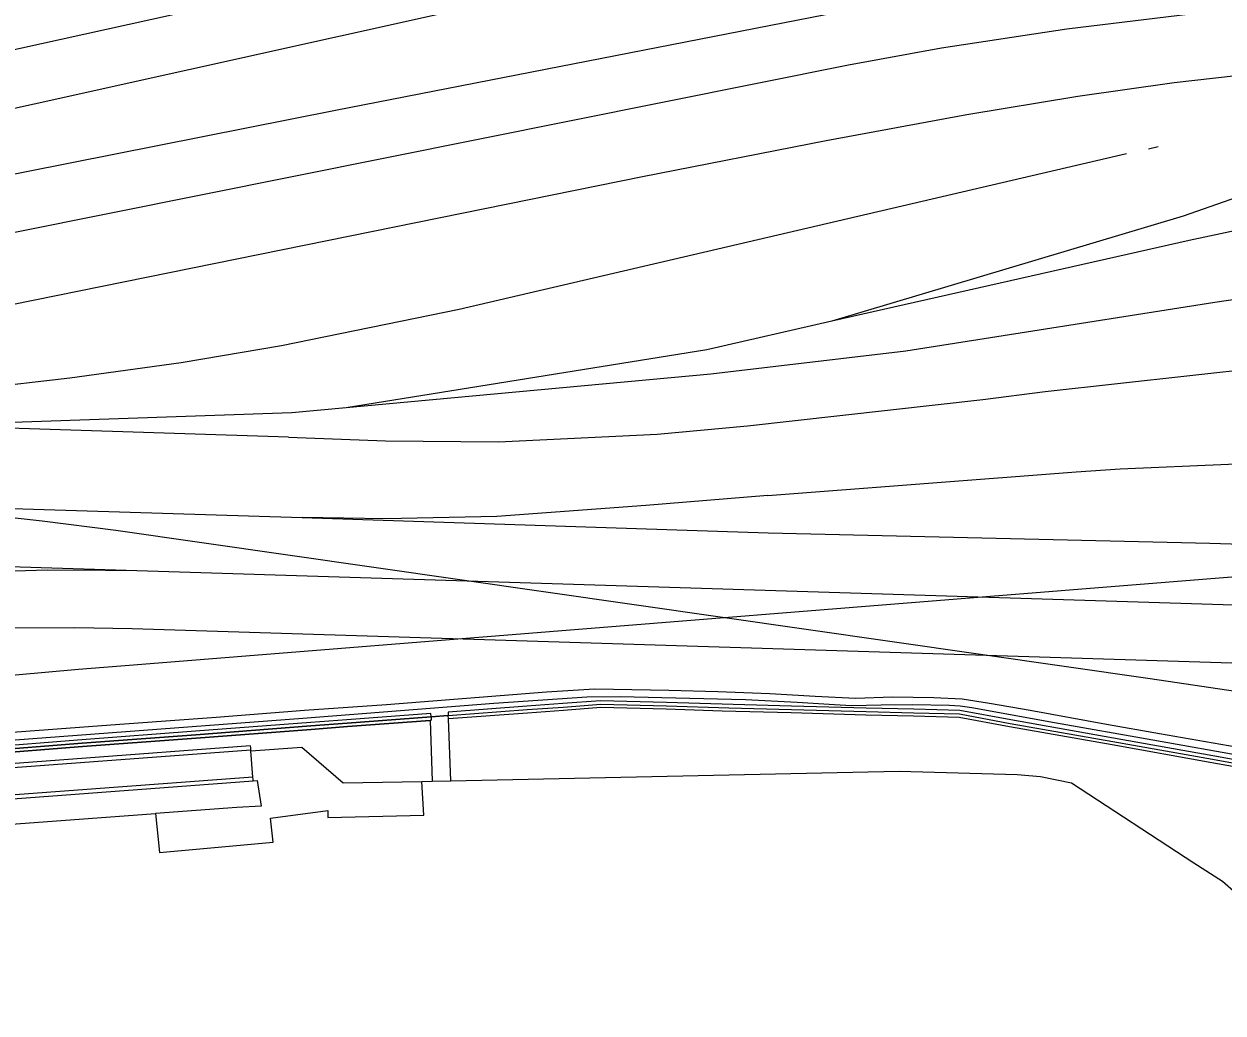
# Model space of a CAD drawing. Extents: x 161477 to 163040, y 383680 to 384868.
# Drawn here: x 162435.8 to 162529.4, y 383891.8 to 383969 of the extents above; entities that cross this region are included whole.
import ezdxf

# ---------------------------------------------------------------- set-up
doc = ezdxf.new("R2010")
doc.units = 0
for name, color, linetype in [('IMGEO_Geluidsscherm', 7, 'Continuous'), ('IMGEO_Muur', 7, 'Continuous'), ('IMGEO_Spoor', 7, 'Continuous'), ('IMGEO_Spoorbaan_halfverhard', 7, 'Continuous'), ('IMGEO_Terreindeel_gesloten', 7, 'Continuous'), ('IMGEO_Terreindeel_halfverhard', 7, 'Continuous'), ('IMGEO_Terreindeel_onvherhard', 7, 'Continuous'), ('IMGEO_Terreindeel_open', 7, 'Continuous')]:
    doc.layers.add(name, color=color, linetype=linetype)

msp = doc.modelspace()

# ---------------------------------------------------------------- linework, layer by layer
at = {"layer": 'IMGEO_Geluidsscherm'}
for points in [[(162432.49, 383912.254), (162440.342, 383912.882), (162449.222, 383913.538), (162458.205, 383914.225), (162461.03, 383914.446), (162467.581, 383914.939), (162468.927, 383915.04), (162475.084, 383915.504), (162477.887, 383915.701), (162480.825, 383915.929), (162485.946, 383915.796), (162490.819, 383915.631), (162495.704, 383915.507), (162501.535, 383915.348), (162505.251, 383915.256), (162508.827, 383915.165), (162512.783, 383914.425), (162520.791, 383913.013), (162528.565, 383911.622), (162534.145, 383910.62)], [(162566.069, 383905.339), (162561.982, 383905.704), (162556.128, 383906.645), (162550.157, 383907.518), (162543.859, 383908.628), (162538.724, 383909.536), (162534.097, 383910.354), (162528.518, 383911.356), (162520.743, 383912.747), (162512.735, 383914.159), (162508.799, 383914.895), (162505.244, 383914.986), (162501.528, 383915.078), (162495.697, 383915.237), (162490.291, 383915.374), (162485.938, 383915.526), (162480.832, 383915.659), (162477.907, 383915.432), (162475.104, 383915.235), (162468.948, 383914.771)], [(162467.601, 383914.67), (162467.501, 383914.662), (162461.051, 383914.177), (162458.226, 383913.956), (162449.242, 383913.269), (162440.363, 383912.612), (162432.513, 383911.985), (162425.626, 383911.498)]]:
    msp.add_lwpolyline(points, dxfattribs=at)
at = {"layer": 'IMGEO_Muur'}
for points in [[(162566.095, 383905.608), (162566.121, 383905.876), (162562.049, 383906.241), (162556.21, 383907.178), (162550.243, 383908.051), (162543.953, 383909.16), (162538.818, 383910.068), (162534.192, 383910.886), (162528.613, 383911.888), (162520.838, 383913.279), (162512.832, 383914.691), (162508.855, 383915.434), (162505.257, 383915.526), (162501.542, 383915.618), (162495.711, 383915.777), (162491.161, 383915.892), (162485.954, 383916.065), (162480.819, 383916.199), (162477.867, 383915.971), (162475.064, 383915.773), (162468.907, 383915.309), (162468.927, 383915.04)], [(162468.927, 383915.04), (162475.084, 383915.504), (162477.887, 383915.701), (162480.825, 383915.929), (162485.946, 383915.796), (162490.821, 383915.633), (162490.819, 383915.631), (162495.704, 383915.507), (162501.535, 383915.348), (162505.251, 383915.256), (162508.827, 383915.165), (162512.783, 383914.425), (162520.791, 383913.013), (162528.565, 383911.622), (162534.145, 383910.62), (162538.771, 383909.802), (162543.906, 383908.894), (162550.2, 383907.784), (162556.169, 383906.911), (162562.015, 383905.972), (162566.095, 383905.608)], [(162566.069, 383905.339), (162561.982, 383905.704), (162556.128, 383906.645), (162550.157, 383907.518), (162543.859, 383908.628), (162538.724, 383909.536), (162534.097, 383910.354), (162528.518, 383911.356), (162520.743, 383912.747), (162512.735, 383914.159), (162508.799, 383914.895), (162505.244, 383914.986), (162501.528, 383915.078), (162495.697, 383915.237), (162490.291, 383915.374), (162490.296, 383915.38), (162485.938, 383915.526), (162480.832, 383915.659), (162477.907, 383915.432), (162475.104, 383915.235), (162468.948, 383914.771)], [(162467.581, 383914.939), (162467.561, 383915.208), (162461.01, 383914.715), (162458.185, 383914.495), (162449.202, 383913.808), (162440.321, 383913.151), (162432.474, 383912.523), (162425.588, 383912.036), (162425.607, 383911.767)], [(162467.581, 383914.939), (162461.03, 383914.446), (162458.205, 383914.225), (162449.222, 383913.538), (162440.342, 383912.882), (162432.494, 383912.254), (162425.607, 383911.767)], [(162425.626, 383911.498), (162432.513, 383911.985), (162440.363, 383912.612), (162449.242, 383913.269), (162458.226, 383913.956), (162461.051, 383914.177), (162467.501, 383914.662)], [(162467.581, 383914.939), (162467.601, 383914.67), (162467.501, 383914.662)], [(162468.948, 383914.771), (162468.927, 383915.04)], [(162453.517, 383912.372), (162453.506, 383912.522), (162453.495, 383912.672), (162425.726, 383910.602), (162421.367, 383911.66)], [(162428.985, 383910.544), (162453.517, 383912.372)], [(162408.167, 383906.536), (162453.699, 383909.929)], [(162453.677, 383910.228), (162429.145, 383908.4)], [(162453.699, 383909.929), (162453.688, 383910.079), (162453.677, 383910.228)]]:
    msp.add_lwpolyline(points, dxfattribs=at)
at = {"layer": 'IMGEO_Spoor'}
for points in [[(162821.953, 384008.695), (162803.733, 384009.318), (162783.88, 384009.761), (162760.539, 384009.773), (162750.953, 384009.707), (162737.687, 384009.435), (162724.075, 384008.973), (162713.631, 384008.559), (162686.444, 384007.013), (162675.009, 384006.224), (162659.044, 384004.933), (162641.712, 384003.292), (162622.364, 384001.206), (162603.787, 383998.934), (162581.643, 383995.881), (162565.388, 383993.391), (162548.084, 383990.528), (162529.528, 383987.156), (162515.552, 383984.451), (162501.713, 383981.651), (162481.928, 383977.515), (162456.16, 383971.712), (162431.849, 383966.324)], [(162831.748, 384003.949), (162818.13, 384004.497), (162802.033, 384004.993), (162783.973, 384005.298), (162763.884, 384005.341), (162743.343, 384005.066), (162725.049, 384004.517), (162706.953, 384003.744), (162686.343, 384002.521), (162669.586, 384001.31), (162645.938, 383999.209), (162626.871, 383997.22), (162607.536, 383994.926), (162589.025, 383992.448), (162573.258, 383990.121), (162559.892, 383987.975), (162540.466, 383984.645), (162526.611, 383982.08), (162512.765, 383979.385), (162498.878, 383976.529), (162484.197, 383973.38), (162329.796, 383939.058)], [(162819.827, 383989.946), (162811.143, 383988.327), (162802.377, 383986.818), (162784.547, 383984.358), (162774.494, 383982.871), (162763.602, 383980.989), (162753.03, 383979.023), (162730.689, 383974.542), (162724.511, 383973.567), (162710.774, 383971.895), (162680.382, 383968.584), (162612.918, 383962.267), (162581.033, 383959.471), (162571.878, 383958.544), (162564.25, 383957.91), (162550.543, 383956.353), (162538.002, 383954.533), (162526.752, 383952.136)], [(162658.605, 383987.279), (162550.153, 383977.064), (162535.614, 383975.607), (162528.291, 383974.717), (162518.977, 383973.344), (162509.315, 383971.709), (162498.361, 383969.745), (162460.117, 383962.288), (162429.038, 383956.104), (162421.533, 383954.439), (162414.587, 383952.682), (162407.037, 383950.344), (162402.586, 383948.845)], [(162614.985, 383978.188), (162567.082, 383973.749), (162529.433, 383970.119), (162517.209, 383968.644), (162507.431, 383967.158), (162500.165, 383965.826), (162427.933, 383951.32), (162403.284, 383946.159)], [(162572.526, 383968.932), (162535.489, 383965.556), (162525.58, 383964.429), (162518.058, 383963.368), (162509.406, 383961.936), (162498.43, 383959.919), (162484.093, 383957.109), (162403.161, 383940.69)], [(162572.747, 383967.039), (162566.812, 383965.738), (162558.412, 383963.72), (162548.011, 383961.007), (162541.213, 383959.024), (162533.117, 383956.423), (162526.274, 383954.026)], [(162700.793, 383964.746), (162611.848, 383956.198), (162560.323, 383951.52), (162550.909, 383950.468), (162542.568, 383949.321), (162528.759, 383947.288), (162504.641, 383943.49), (162489.419, 383941.683)], [(162523.576, 383959.29), (162524.346, 383959.47)], [(162521.871, 383958.893), (162469.771, 383946.737), (162455.909, 383943.909), (162448.064, 383942.588), (162439.395, 383941.392), (162432.146, 383940.56), (162422.335, 383939.585)], [(162493.874, 383932.211), (162517.922, 383934.063), (162521.36, 383934.292), (162529.826, 383934.656), (162538.081, 383934.734), (162547.288, 383934.576), (162558.664, 383934.163), (162593.155, 383933.082), (162600.895, 383932.839), (162609.152, 383932.708), (162618.808, 383932.901), (162632.962, 383933.859), (162645.728, 383935.051), (162662.525, 383936.62), (162678.994, 383938.157), (162703.059, 383940.405), (162733.784, 383943.273), (162748.623, 383944.659), (162769.5, 383946.707), (162781.966, 383947.773), (162789.822, 383948.601), (162803.792, 383950.696), (162821.396, 383954.397)], [(162526.274, 383954.026), (162498.866, 383945.83)], [(162515.524, 383940.332), (162555.042, 383944.714), (162573.091, 383946.61), (162609.956, 383950.119), (162650.647, 383953.656)], [(162526.752, 383952.136), (162498.866, 383945.83)], [(162498.866, 383945.83), (162489.109, 383943.596)], [(162489.109, 383943.596), (162460.95, 383939.056)], [(162489.419, 383941.683), (162460.95, 383939.056)], [(162456.442, 383936.768), (162464.021, 383936.494), (162472.853, 383936.402), (162485.221, 383937.005), (162492.282, 383937.663), (162510.644, 383939.721), (162515.524, 383940.332)], [(162460.95, 383939.056), (162456.706, 383938.679)], [(162456.706, 383938.679), (162428.132, 383937.69)], [(162456.442, 383936.768), (162428.132, 383937.69)], [(162419.753, 383931.684), (162423.359, 383931.527), (162432.04, 383930.806), (162437.233, 383930.239), (162442.978, 383929.506), (162523.701, 383917.931), (162536.5, 383916.043)], [(162419.753, 383931.684), (162457.524, 383930.497)], [(162493.874, 383932.211), (162484.347, 383931.432), (162472.719, 383930.592), (162464.014, 383930.401), (162457.524, 383930.497)], [(162457.524, 383930.497), (162493.902, 383929.312)], [(162493.902, 383929.312), (162528.36, 383928.51)], [(162528.36, 383928.51), (162564.391, 383927.38)], [(162408.979, 383927.475), (162444.627, 383926.36)], [(162444.348, 383918.991), (162541.127, 383926.751)], [(162409, 383924.591), (162422.085, 383925.671), (162430.844, 383926.217), (162437.616, 383926.425), (162442.164, 383926.379), (162444.627, 383926.36)], [(162444.627, 383926.36), (162536.897, 383923.472)], [(161754.679, 383774.37), (161849.162, 383795.439), (161951.91, 383818.254), (162017.666, 383832.92), (162036.57, 383837.157), (162110.799, 383854.024), (162201.325, 383874.476), (162299.918, 383896.883), (162339.11, 383905.765), (162371.599, 383913.133), (162387.019, 383916.604), (162393.326, 383917.806), (162399.334, 383918.841), (162404.24, 383919.608), (162409.947, 383920.309), (162415.587, 383920.876), (162421.261, 383921.344), (162428.503, 383921.744), (162433.309, 383921.878), (162439.751, 383921.911), (162444.26, 383921.834)], [(162444.26, 383921.834), (162536.755, 383918.942)], [(162337.399, 383896.883), (162369.161, 383905.487), (162394.773, 383911.083), (162417.172, 383915.393), (162427.312, 383917.156), (162435.142, 383918.21), (162440.074, 383918.668), (162444.348, 383918.991)]]:
    msp.add_lwpolyline(points, dxfattribs=at)
at = {"layer": 'IMGEO_Spoorbaan_halfverhard'}
msp.add_lwpolyline([(162530.42, 383912.565), (162524.447, 383913.61), (162520.306, 383914.349), (162514.347, 383915.421), (162511.164, 383915.98), (162509.034, 383916.327), (162506.823, 383916.426), (162503.607, 383916.466), (162500.711, 383916.36), (162497.555, 383916.533), (162494.013, 383916.739), (162489.978, 383916.899), (162486.15, 383916.999), (162481.822, 383917.072), (162480.33, 383917.092), (162476.595, 383916.866), (162464.098, 383915.874), (162457.699, 383915.421), (162450.808, 383914.895), (162442.585, 383914.296), (162435.954, 383913.783), (162428.224, 383913.217)], dxfattribs=at)
at = {"layer": 'IMGEO_Terreindeel_gesloten'}
for points in [[(162531.225, 383911.811), (162523.921, 383913.109), (162516.231, 383914.461), (162509.789, 383915.642), (162508.874, 383915.766), (162508.048, 383915.816), (162505.155, 383915.882), (162502.705, 383915.839), (162500.404, 383915.805), (162499.08, 383915.869), (162496.16, 383916.055), (162492.125, 383916.255), (162482.351, 383916.495), (162479.728, 383916.481), (162472.49, 383915.975), (162457.576, 383914.81), (162439.965, 383913.485), (162431.296, 383912.826)], [(162453.524, 383912.283), (162453.517, 383912.372)], [(162453.677, 383910.228), (162453.524, 383912.283)], [(162453.699, 383909.929), (162454.019, 383909.953), (162454.327, 383907.955), (162452.433, 383907.847), (162446.062, 383907.38)], [(162405.371, 383902.594), (162409.282, 383903.155), (162418.228, 383903.819), (162431.816, 383904.872), (162431.67, 383906.325), (162446.062, 383907.38)]]:
    msp.add_lwpolyline(points, dxfattribs=at)
at = {"layer": 'IMGEO_Terreindeel_halfverhard'}
for points in [[(162467.501, 383914.662), (162467.666, 383909.901)], [(162468.927, 383915.04), (162467.581, 383914.939)], [(162469.116, 383909.931), (162468.948, 383914.771)], [(162467.666, 383909.901), (162469.116, 383909.931)]]:
    msp.add_lwpolyline(points, dxfattribs=at)
at = {"layer": 'IMGEO_Terreindeel_onvherhard'}
for points in [[(162466.856, 383909.886), (162467.666, 383909.901)], [(162469.116, 383909.931), (162504.125, 383910.685), (162513.317, 383910.432), (162515.159, 383910.29), (162517.574, 383909.774), (162527.124, 383903.538), (162529.346, 383902.105), (162530.433, 383901.173)]]:
    msp.add_lwpolyline(points, dxfattribs=at)
at = {"layer": 'IMGEO_Terreindeel_open'}
for points in [[(162453.524, 383912.283), (162457.486, 383912.578), (162460.733, 383909.775), (162466.856, 383909.886)], [(162446.062, 383907.38), (162446.376, 383904.355), (162455.268, 383905.147), (162455.038, 383907.018), (162459.523, 383907.634), (162459.536, 383907.077), (162467.005, 383907.257), (162466.856, 383909.886)]]:
    msp.add_lwpolyline(points, dxfattribs=at)

doc.saveas('drawing.dxf')
